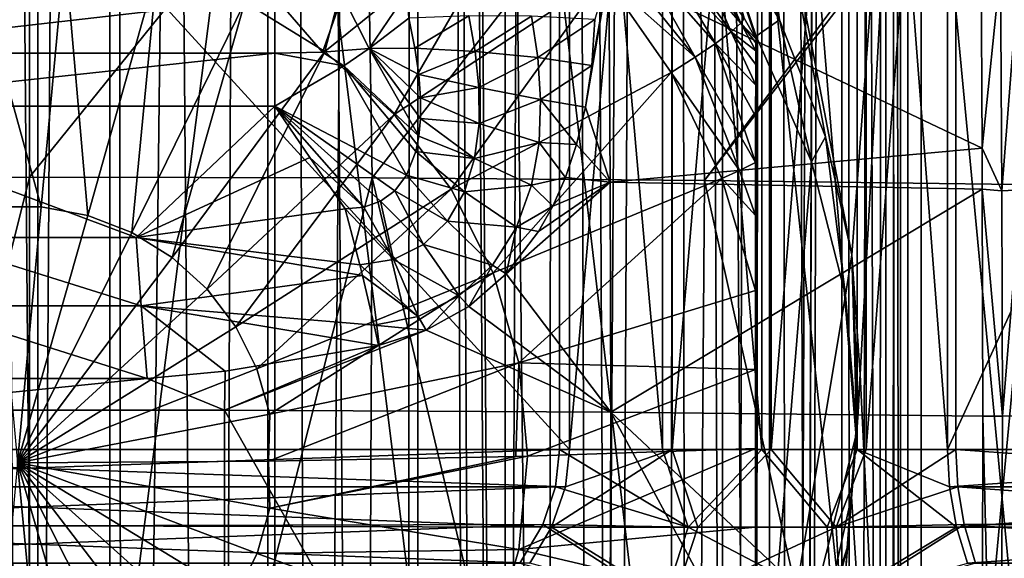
# Model space of a CAD drawing. Header units: metres. Extents: x -109 to 109, y -917 to 389.
# Tile 545 of 656: x 0 to 15, y -246 to -238. Entities that reach past the tile are written whole.
import ezdxf

# ---------------------------------------------------------------- set-up
doc = ezdxf.new("R2010")
doc.units = ezdxf.units.M
doc.layers.add('solid_24503124_XXX_01_SW0001', color=7, linetype='CONTINUOUS')
doc.layers.add('solid_24503124_XXX_01_SW0001_01', color=7, linetype='CONTINUOUS')

msp = doc.modelspace()

# ---------------------------------------------------------------- linework, layer by layer
at = {"layer": 'solid_24503124_XXX_01_SW0001'}
for points in [[(0, -284, -13), (-1.408182, -284.076508, -12.923507), (-1.199514, -103, -12.944537)], [(1.199402, -390, 12.944548), (1.199402, -103, 12.944548), (-1.199402, -103, 12.944548)], [(-1.199402, -390, 12.944548), (1.199402, -390, 12.944548), (-1.199402, -103, 12.944548)], [(7.909236, -226.742645, -47.863358), (-8.059377, -226.742645, -47.921833), (-8.059377, -244.208359, -47.921833)], [(7.909236, -244.208359, -47.863358), (7.909236, -226.742645, -47.863358), (-8.059377, -244.208359, -47.921833)], [(-3.414513, -230.092514, -421.477142), (0.125925, -230.092514, -421.749634), (-3.414141, -257.792542, -421.477203)], [(0.125925, -230.092514, -421.749634), (0.125925, -257.792511, -421.749634), (-3.414141, -257.792542, -421.477203)], [(0, -233.91893, -444.654968), (0.000005, -240.144455, -445.160309), (-5.115974, -240.156967, -444.823639)], [(-5.015355, -233.928253, -444.325897), (0, -233.91893, -444.654968), (-5.115974, -240.156967, -444.823639)], [(0.174987, -240.587997, -369.795471), (0.525264, -236.774246, -370.138947), (-0.877941, -236.774246, -370.147186)], [(0.174987, -240.587997, -369.795471), (-0.877941, -236.774246, -370.147186), (-0.531712, -240.587997, -369.799622)], [(-3.660254, -238.295654, -437.596222), (3.660254, -237.453827, -437.370544), (-3.660254, -237.453827, -437.370544)], [(3.660254, -238.295654, -437.596222), (3.660254, -237.453827, -437.370544), (-3.660254, -238.295654, -437.596222)], [(3.660254, -238.295654, -437.596222), (-3.660254, -238.295654, -437.596222), (-3.660254, -239.08551, -437.964691)], [(0.174987, -240.587997, -369.795471), (-0.531712, -240.587997, -369.799622), (-0.177505, -244.406403, -369.943909)], [(0.86973, -240.717178, -369.804718), (0.174987, -240.587997, -369.795471), (-0.177505, -244.406403, -369.943909)], [(1.528859, -240.97113, -369.826996), (0.86973, -240.717178, -369.804718), (-0.177505, -244.406403, -369.943909)], [(-1.669097, -242.062927, -439.541534), (1.669096, -242.062927, -439.541534), (-1.591317, -241.046707, -439.097351)], [(1.669096, -242.062927, -439.541534), (1.591325, -241.046707, -439.097351), (-1.591317, -241.046707, -439.097351)], [(2.129929, -241.341202, -369.861572), (1.528859, -240.97113, -369.826996), (-0.177505, -244.406403, -369.943909)], [(2.652471, -241.814804, -369.907257), (2.129929, -241.341202, -369.861572), (-0.177505, -244.406403, -369.943909)], [(3.07869, -242.375809, -369.962524), (2.652471, -241.814804, -369.907257), (-0.177505, -244.406403, -369.943909)], [(3.394072, -243.005112, -370.025452), (3.07869, -242.375809, -369.962524), (-0.177505, -244.406403, -369.943909)], [(3.587877, -243.681259, -370.093933), (3.394072, -243.005112, -370.025452), (-0.177505, -244.406403, -369.943909)], [(1.75789, -243.148987, -439.748871), (-1.757904, -243.148987, -439.748871), (-2.892022, -243.617676, -439.732269)], [(-7.998505, -244.763168, -47.921612), (7.909236, -244.208359, -47.863358), (-8.059377, -244.208359, -47.921833)], [(7.998505, -244.763168, -88.863304), (-7.848364, -244.763168, -88.921333), (-7.909236, -244.208359, -88.921555)], [(-0.527137, -248.174515, -370.580627), (0.179561, -248.174515, -370.576477), (-0.177505, -244.406403, -369.943909)], [(3.588721, -245.081253, -370.238068), (3.568242, -244.38237, -370.155334), (-0.177505, -244.406403, -369.943909)], [(3.395731, -245.757416, -370.308807), (3.588721, -245.081253, -370.238068), (-0.177505, -244.406403, -369.943909)], [(3.081108, -246.386703, -370.375427), (3.395731, -245.757416, -370.308807), (-0.177505, -244.406403, -369.943909)], [(2.655566, -246.947708, -370.435669), (3.081108, -246.386703, -370.375427), (-0.177505, -244.406403, -369.943909)], [(2.133595, -247.42131, -370.487488), (2.655566, -246.947708, -370.435669), (-0.177505, -244.406403, -369.943909)], [(1.532972, -247.791397, -370.529114), (2.133595, -247.42131, -370.487488), (-0.177505, -244.406403, -369.943909)], [(0.874148, -248.045349, -370.559113), (1.532972, -247.791397, -370.529114), (-0.177505, -244.406403, -369.943909)], [(0.179561, -248.174515, -370.576477), (0.874148, -248.045349, -370.559113), (-0.177505, -244.406403, -369.943909)], [(7.790917, -245.363647, -88.864067), (-7.658514, -245.325684, -88.920639), (-7.848364, -244.763168, -88.921333)], [(7.998505, -244.763168, -88.863304), (7.790917, -245.363647, -88.864067), (-7.848364, -244.763168, -88.921333)], [(7.467801, -245.901001, -88.86525), (-7.31766, -245.901001, -88.919388), (-7.658514, -245.325684, -88.920639)], [(7.790917, -245.363647, -88.864067), (7.467801, -245.901001, -88.86525), (-7.658514, -245.325684, -88.920639)]]:
    msp.add_3dface(points, dxfattribs=at)
at = {"layer": 'solid_24503124_XXX_01_SW0001_01'}
for points in [[(0, -284, -13), (-1.199514, -103, -12.944537), (1.199602, -103, -12.94453)], [(1.399285, -284.075531, -12.924473), (0, -284, -13), (1.199602, -103, -12.94453)], [(3.557692, -390, 12.503706), (3.557692, -103, 12.503706), (1.199402, -103, 12.944548)], [(1.199402, -390, 12.944548), (3.557692, -390, 12.503706), (1.199402, -103, 12.944548)], [(1.399285, -284.075531, -12.924473), (1.199602, -103, -12.94453), (3.55756, -103, -12.503744)], [(2.808558, -284.307007, -12.69299), (1.399285, -284.075531, -12.924473), (3.55756, -103, -12.503744)], [(4.21655, -284.70282, -12.297183), (2.808558, -284.307007, -12.69299), (3.55756, -103, -12.503744)], [(4.21655, -284.70282, -12.297183), (3.55756, -103, -12.503744), (5.794662, -103, -11.637088)], [(5.794521, -390, 11.637158), (5.794521, -103, 11.637158), (3.557692, -103, 12.503706)], [(3.557692, -390, 12.503706), (5.794521, -390, 11.637158), (3.557692, -103, 12.503706)], [(5.6197, -285.277405, -11.722584), (4.21655, -284.70282, -12.297183), (5.794662, -103, -11.637088)], [(7.048532, -286.332458, -10.923286), (5.6197, -285.277405, -11.722584), (5.794662, -103, -11.637088)], [(7.754774, -280.148346, 10.433766), (7.834294, -103, 10.374181), (5.794521, -103, 11.637158)], [(6.604911, -285.000854, 11.197104), (5.794521, -103, 11.637158), (5.794521, -390, 11.637158)], [(7.085394, -281.918243, 10.899412), (7.754774, -280.148346, 10.433766), (5.794521, -103, 11.637158)], [(6.719048, -283.506927, 11.128989), (7.085394, -281.918243, 10.899412), (5.794521, -103, 11.637158)], [(6.604911, -285.000854, 11.197104), (6.719048, -283.506927, 11.128989), (5.794521, -103, 11.637158)], [(7.048532, -286.332458, -10.923286), (5.794662, -103, -11.637088), (7.834182, -103, -10.374267)], [(8.403661, -287.724091, -9.918592), (7.048532, -286.332458, -10.923286), (7.834182, -103, -10.374267)], [(7.754774, -280.148346, 10.433766), (8.712723, -278.270996, 9.648236), (7.834294, -103, 10.374181)], [(8.403661, -287.724091, -9.918592), (7.834182, -103, -10.374267), (9.607136, -103, -8.758019)], [(8.712723, -278.270996, 9.648236), (9.607066, -103, 8.758096), (7.834294, -103, 10.374181)], [(9.576633, -289.418182, -8.791365), (8.403661, -287.724091, -9.918592), (9.607136, -103, -8.758019)], [(8.712723, -278.270996, 9.648236), (9.803551, -276.489044, 8.537586), (9.607066, -103, 8.758096)], [(10.4726, -291.301453, -7.70225), (9.576633, -289.418182, -8.791365), (9.607136, -103, -8.758019)], [(10.812044, -275.009125, 7.218013), (11.052835, -103, 6.84358), (9.607066, -103, 8.758096)], [(9.803551, -276.489044, 8.537586), (10.812044, -275.009125, 7.218013), (9.607066, -103, 8.758096)], [(10.4726, -291.301453, -7.70225), (9.607136, -103, -8.758019), (11.052775, -103, -6.843679)], [(11.039043, -293.127167, -6.865822), (10.4726, -291.301453, -7.70225), (11.052775, -103, -6.843679)], [(10.812044, -275.009125, 7.218013), (11.634715, -273.874786, 5.799431), (11.052835, -103, 6.84358)], [(11.342853, -294.765869, -6.351353), (11.039043, -293.127167, -6.865822), (11.052775, -103, -6.843679)], [(11.342853, -294.765869, -6.351353), (11.052775, -103, -6.843679), (12.12214, -103, -4.696138)], [(11.634715, -273.874786, 5.799431), (12.122123, -103, 4.696183), (11.052835, -103, 6.84358)], [(11.473627, -296.27301, -6.111946), (11.342853, -294.765869, -6.351353), (12.12214, -103, -4.696138)], [(11.473678, -297.725769, -6.11185), (11.473627, -296.27301, -6.111946), (12.12214, -103, -4.696138)], [(11.473678, -297.725769, -6.11185), (12.12214, -103, -4.696138), (12.122142, -390, -4.696133)], [(11.634715, -273.874786, 5.799431), (12.252471, -273.054596, 4.344761), (12.122123, -103, 4.696183)], [(12.677504, -272.502533, 2.877654), (12.778644, -103, 2.388729), (12.122123, -103, 4.696183)], [(12.252471, -273.054596, 4.344761), (12.677504, -272.502533, 2.877654), (12.122123, -103, 4.696183)], [(12.122142, -390, -4.696133), (12.12214, -103, -4.696138), (12.778635, -103, -2.388779)], [(12.778636, -390, -2.388776), (12.122142, -390, -4.696133), (12.778635, -103, -2.388779)], [(12.677504, -272.502533, 2.877654), (12.921636, -272.187195, 1.425249), (12.778644, -103, 2.388729)], [(12.778636, -390, -2.388776), (12.778635, -103, -2.388779), (13, -103)], [(12.778636, -390, -2.388776), (13, -103), (13, -272.08847)], [(13, -272.08847), (13, -103), (12.778644, -103, 2.388729)], [(12.921636, -272.187195, 1.425249), (13, -272.08847), (12.778644, -103, 2.388729)], [(-7.909236, -226.742645, -88.921555), (8.059377, -226.742645, -88.863083), (8.059377, -244.208359, -88.863083)], [(-7.909236, -244.208359, -88.921555), (-7.909236, -226.742645, -88.921555), (8.059377, -244.208359, -88.863083)], [(9.447036, -244.208359, -48.524052), (7.909236, -226.742645, -47.863358), (7.909236, -244.208359, -47.863358)], [(9.447036, -244.208359, -48.524052), (9.447036, -226.742645, -48.524052), (7.909236, -226.742645, -47.863358)], [(9.592296, -226.742645, -88.191139), (8.059377, -244.208359, -88.863083), (8.059377, -226.742645, -88.863083)], [(9.592296, -244.208359, -88.191139), (8.059377, -244.208359, -88.863083), (9.592296, -226.742645, -88.191139)], [(9.447036, -244.208359, -48.524052), (10.930157, -244.208359, -49.299744), (9.447036, -226.742645, -48.524052)], [(10.930157, -244.208359, -49.299744), (10.930157, -226.742645, -49.299744), (9.447036, -226.742645, -48.524052)], [(11.069696, -244.208359, -87.40461), (9.592296, -244.208359, -88.191139), (11.069696, -226.742645, -87.40461)], [(9.592296, -244.208359, -88.191139), (9.592296, -226.742645, -88.191139), (11.069696, -226.742645, -87.40461)], [(10.930157, -244.208359, -49.299744), (12.350015, -244.208359, -50.185944), (10.930157, -226.742645, -49.299744)], [(12.350015, -244.208359, -50.185944), (12.350015, -226.742645, -50.185944), (10.930157, -226.742645, -49.299744)], [(12.483026, -244.208359, -86.508034), (11.069696, -244.208359, -87.40461), (12.483026, -226.742645, -86.508034)], [(11.069696, -244.208359, -87.40461), (11.069696, -226.742645, -87.40461), (12.483026, -226.742645, -86.508034)], [(12.350015, -226.742645, -50.185944), (13.698392, -244.208359, -51.177521), (13.698392, -226.742645, -51.177521)], [(12.350015, -244.208359, -50.185944), (13.698392, -244.208359, -51.177521), (12.350015, -226.742645, -50.185944)], [(12.483026, -244.208359, -86.508034), (13.824105, -226.742645, -85.506607), (13.824105, -244.208359, -85.506607)], [(12.483026, -244.208359, -86.508034), (12.483026, -226.742645, -86.508034), (13.824105, -226.742645, -85.506607)], [(13.698392, -244.208359, -51.177521), (21.733341, -244.208359, -64.977509), (21.733341, -226.742645, -64.977509)], [(13.698392, -226.742645, -51.177521), (13.698392, -244.208359, -51.177521), (21.733341, -226.742645, -64.977509)], [(13.824105, -226.742645, -85.506607), (21.757769, -226.742645, -71.648148), (21.757769, -244.208359, -71.648148)], [(13.824105, -244.208359, -85.506607), (13.824105, -226.742645, -85.506607), (21.757769, -244.208359, -71.648148)], [(3.662928, -230.092514, -421.435669), (0.125925, -257.792511, -421.749634), (0.125925, -230.092514, -421.749634)], [(3.662557, -257.792542, -421.43573), (0.125925, -257.792511, -421.749634), (3.662928, -230.092514, -421.435669)], [(7.099666, -257.792542, -420.543945), (3.662557, -257.792542, -421.43573), (3.662928, -230.092514, -421.435669)], [(7.099666, -257.792542, -420.543945), (3.662928, -230.092514, -421.435669), (7.100017, -230.092514, -420.543823)], [(10.343186, -257.792542, -419.098572), (7.099666, -257.792542, -420.543945), (7.100017, -230.092514, -420.543823)], [(10.343186, -257.792542, -419.098572), (7.100017, -230.092514, -420.543823), (10.343436, -230.092514, -419.098419)], [(10.121941, -230.092514, -381.281708), (11.876907, -239.543228, -382.328247), (12.269171, -241.305359, -382.594482)], [(13.10597, -230.092514, -383.206421), (10.121941, -230.092514, -381.281708), (12.269171, -241.305359, -382.594482)], [(10.121941, -230.092514, -381.281708), (11.193312, -237.798279, -381.893524), (11.876907, -239.543228, -382.328247)], [(10.121941, -230.092514, -381.281708), (10.189143, -236.109314, -381.317719), (11.193312, -237.798279, -381.893524)], [(13.304582, -257.792542, -417.139008), (10.343186, -257.792542, -419.098572), (10.343436, -230.092514, -419.098419)], [(13.304582, -257.792542, -417.139008), (10.343436, -230.092514, -419.098419), (13.304716, -230.092514, -417.138885)], [(13.10597, -230.092514, -383.206421), (12.269171, -241.305359, -382.594482), (12.39733, -243.087265, -382.684235)], [(13.105835, -257.792542, -383.206329), (13.10597, -230.092514, -383.206421), (12.39733, -243.087265, -382.684235)], [(13.105835, -257.792542, -383.206329), (15.732468, -257.792542, -385.596008), (13.10597, -230.092514, -383.206421)], [(15.732468, -257.792542, -385.596008), (15.732503, -230.092514, -385.596039), (13.10597, -230.092514, -383.206421)], [(13.304582, -257.792542, -417.139008), (13.304716, -230.092514, -417.138885), (15.903077, -230.092514, -414.718658)], [(15.903042, -257.792542, -414.718689), (13.304582, -257.792542, -417.139008), (15.903077, -230.092514, -414.718658)], [(0, -233.91893, -444.654968), (5.015355, -233.928253, -444.325897), (0.000005, -240.144455, -445.160309)], [(5.015355, -233.928253, -444.325897), (5.115981, -240.156967, -444.823639), (0.000005, -240.144455, -445.160309)], [(5.015355, -233.928253, -444.325897), (9.939541, -233.956207, -443.338623), (5.115981, -240.156967, -444.823639)], [(9.939541, -233.956207, -443.338623), (10.075266, -240.193848, -443.831268), (5.115981, -240.156967, -444.823639)], [(9.939541, -233.956207, -443.338623), (14.681429, -234.001663, -441.692993), (10.075266, -240.193848, -443.831268)], [(14.681429, -234.001663, -441.692993), (14.684683, -234.236893, -441.725037), (10.075266, -240.193848, -443.831268)], [(14.684683, -234.236893, -441.725037), (14.742034, -240.253311, -442.231293), (10.075266, -240.193848, -443.831268)], [(3.213485, -237.534973, -370.201538), (4.406957, -238.269791, -370.270172), (5.32886, -234.716232, -371.014587)], [(4.406957, -238.269791, -370.270172), (7.372631, -235.879059, -371.222656), (5.32886, -234.716232, -371.014587)], [(4.406957, -238.269791, -370.270172), (5.444506, -239.210175, -370.360931), (7.372631, -235.879059, -371.222656)], [(5.444506, -239.210175, -370.360931), (8.577806, -237.144562, -371.345886), (7.372631, -235.879059, -371.222656)], [(10.844963, -238.039612, -373.747742), (11.193312, -237.798279, -381.893524), (10.189143, -236.109314, -381.317719)], [(10.842302, -238.08638, -373.293457), (10.844963, -238.039612, -373.747742), (10.189143, -236.109314, -381.317719)], [(10.666458, -237.773514, -373.262299), (10.842302, -238.08638, -373.293457), (10.189143, -236.109314, -381.317719)], [(0.86973, -240.717178, -369.804718), (0.525264, -236.774246, -370.138947), (0.174987, -240.587997, -369.795471)], [(0.86973, -240.717178, -369.804718), (1.904731, -237.030731, -370.157288), (0.525264, -236.774246, -370.138947)], [(8.798447, -236.953125, -371.467041), (9.934008, -238.35553, -371.692078), (9.070022, -236.816742, -371.659332)], [(10.238428, -238.148926, -371.990051), (9.604446, -237.097397, -371.933899), (9.070022, -236.816742, -371.659332)], [(9.934008, -238.35553, -371.692078), (10.238428, -238.148926, -371.990051), (9.070022, -236.816742, -371.659332)], [(8.798447, -236.953125, -371.467041), (8.577806, -237.144562, -371.345886), (9.934008, -238.35553, -371.692078)], [(1.528859, -240.97113, -369.826996), (1.904731, -237.030731, -370.157288), (0.86973, -240.717178, -369.804718)], [(1.528859, -240.97113, -369.826996), (3.213485, -237.534973, -370.201538), (1.904731, -237.030731, -370.157288)], [(8.29777, -239.103104, -438.553772), (8.663775, -240.217896, -438.695526), (8.646854, -237.065735, -438.0224)], [(8.389855, -238.481522, -438.409088), (8.29777, -239.103104, -438.553772), (8.646854, -237.065735, -438.0224)], [(8.43403, -237.794342, -438.243256), (8.389855, -238.481522, -438.409088), (8.646854, -237.065735, -438.0224)], [(14.214342, -239.713135, -437.359772), (14.199157, -237.000381, -436.782959), (8.646854, -237.065735, -438.0224)], [(14.214342, -239.713135, -437.359772), (8.646854, -237.065735, -438.0224), (8.663775, -240.217896, -438.695526)], [(10.469818, -237.977051, -372.365662), (9.978045, -237.283752, -372.218353), (9.604446, -237.097397, -371.933899)], [(10.238428, -238.148926, -371.990051), (10.469818, -237.977051, -372.365662), (9.604446, -237.097397, -371.933899)], [(14.490597, -237.033936, -436.767517), (14.199157, -237.000381, -436.782959), (14.214342, -239.713135, -437.359772)], [(14.490597, -237.033936, -436.767517), (14.214342, -239.713135, -437.359772), (14.509879, -240.346817, -437.435486)], [(14.770761, -237.010773, -436.84729), (14.490597, -237.033936, -436.767517), (14.509879, -240.346817, -437.435486)], [(14.770761, -237.010773, -436.84729), (14.509879, -240.346817, -437.435486), (14.79236, -240.333054, -437.515289)], [(5.444506, -239.210175, -370.360931), (6.290797, -240.324097, -370.470642), (8.577806, -237.144562, -371.345886)], [(6.290797, -240.324097, -370.470642), (9.573615, -238.585266, -371.488373), (8.577806, -237.144562, -371.345886)], [(9.934008, -238.35553, -371.692078), (8.577806, -237.144562, -371.345886), (9.573615, -238.585266, -371.488373)], [(10.469818, -237.977051, -372.365662), (10.223419, -237.396805, -372.493134), (9.978045, -237.283752, -372.218353)], [(5.067118, -238.226303, -437.78595), (5.636524, -237.383347, -437.771515), (4.669142, -237.435959, -437.471802)], [(5.067118, -238.226303, -437.78595), (5.660751, -237.77243, -437.868652), (5.636524, -237.383347, -437.771515)], [(10.615211, -237.849533, -372.797791), (10.374628, -237.456985, -372.751556), (10.223419, -237.396805, -372.493134)], [(10.469818, -237.977051, -372.365662), (10.615211, -237.849533, -372.797791), (10.223419, -237.396805, -372.493134)], [(2.129929, -241.341202, -369.861572), (3.213485, -237.534973, -370.201538), (1.528859, -240.97113, -369.826996)], [(2.129929, -241.341202, -369.861572), (4.406957, -238.269791, -370.270172), (3.213485, -237.534973, -370.201538)], [(4.37106, -238.27829, -437.643951), (4.669142, -237.435959, -437.471802), (3.660254, -237.453827, -437.370544)], [(4.37106, -238.27829, -437.643951), (3.660254, -237.453827, -437.370544), (3.660254, -238.295654, -437.596222)], [(4.37106, -238.27829, -437.643951), (5.067118, -238.226303, -437.78595), (4.669142, -237.435959, -437.471802)], [(10.615211, -237.849533, -372.797791), (10.45682, -237.478638, -372.996155), (10.374628, -237.456985, -372.751556)], [(10.615211, -237.849533, -372.797791), (10.666458, -237.773514, -373.262299), (10.45682, -237.478638, -372.996155)], [(5.752913, -238.218781, -438.033691), (5.660751, -237.77243, -437.868652), (5.067118, -238.226303, -437.78595)], [(6.556866, -237.736191, -438.1633), (5.660751, -237.77243, -437.868652), (5.752913, -238.218781, -438.033691)], [(6.652494, -238.270752, -438.324432), (6.556866, -237.736191, -438.1633), (5.752913, -238.218781, -438.033691)], [(7.493386, -237.743607, -438.289734), (6.556866, -237.736191, -438.1633), (6.652494, -238.270752, -438.324432)], [(7.585904, -238.358841, -438.442963), (7.493386, -237.743607, -438.289734), (6.652494, -238.270752, -438.324432)], [(7.585904, -238.358841, -438.442963), (8.43403, -237.794342, -438.243256), (7.493386, -237.743607, -438.289734)], [(7.585904, -238.358841, -438.442963), (8.389855, -238.481522, -438.409088), (8.43403, -237.794342, -438.243256)], [(10.469818, -237.977051, -372.365662), (10.839561, -238.261078, -372.825531), (10.615211, -237.849533, -372.797791)], [(10.615211, -237.849533, -372.797791), (10.842302, -238.08638, -373.293457), (10.666458, -237.773514, -373.262299)], [(10.615211, -237.849533, -372.797791), (10.840927, -238.140945, -373.058777), (10.842302, -238.08638, -373.293457)], [(10.615211, -237.849533, -372.797791), (10.839561, -238.261078, -372.825531), (10.840927, -238.140945, -373.058777)], [(10.844963, -238.039612, -373.747742), (11.671785, -239.91684, -373.936157), (11.193312, -237.798279, -381.893524)], [(11.671785, -239.91684, -373.936157), (11.876907, -239.543228, -382.328247), (11.193312, -237.798279, -381.893524)], [(10.238428, -238.148926, -371.990051), (10.836821, -238.774887, -372.357605), (10.469818, -237.977051, -372.365662)], [(10.469818, -237.977051, -372.365662), (10.836821, -238.774887, -372.357605), (10.838188, -238.462814, -372.591125)], [(10.469818, -237.977051, -372.365662), (10.838188, -238.462814, -372.591125), (10.839561, -238.261078, -372.825531)], [(9.934008, -238.35553, -371.692078), (10.834414, -239.927399, -371.946838), (10.238428, -238.148926, -371.990051)], [(10.238428, -238.148926, -371.990051), (10.834414, -239.927399, -371.946838), (10.835538, -239.232803, -372.138611)], [(10.238428, -238.148926, -371.990051), (10.835538, -239.232803, -372.138611), (10.836821, -238.774887, -372.357605)], [(10.844963, -238.039612, -373.747742), (10.833647, -241.836105, -371.815674), (10.833916, -243.013077, -371.861694)], [(10.833808, -240.717941, -371.843201), (10.833647, -241.836105, -371.815674), (10.844963, -238.039612, -373.747742)], [(10.834414, -239.927399, -371.946838), (10.833808, -240.717941, -371.843201), (10.844963, -238.039612, -373.747742)], [(10.844963, -238.039612, -373.747742), (10.833916, -243.013077, -371.861694), (10.834479, -244.192429, -371.957886)], [(10.835538, -239.232803, -372.138611), (10.834414, -239.927399, -371.946838), (10.844963, -238.039612, -373.747742)], [(10.844963, -238.039612, -373.747742), (10.834479, -244.192429, -371.957886), (10.835335, -245.366486, -372.103943)], [(10.844963, -238.039612, -373.747742), (10.835335, -245.366486, -372.103943), (10.836475, -246.528305, -372.298706)], [(10.836821, -238.774887, -372.357605), (10.835538, -239.232803, -372.138611), (10.844963, -238.039612, -373.747742)], [(10.837968, -247.617325, -372.553467), (10.844963, -238.039612, -373.747742), (10.836475, -246.528305, -372.298706)], [(10.838188, -238.462814, -372.591125), (10.836821, -238.774887, -372.357605), (10.844963, -238.039612, -373.747742)], [(10.837968, -247.617325, -372.553467), (10.839643, -248.42543, -372.839447), (10.844963, -238.039612, -373.747742)], [(10.839561, -238.261078, -372.825531), (10.838188, -238.462814, -372.591125), (10.844963, -238.039612, -373.747742)], [(10.840927, -238.140945, -373.058777), (10.839561, -238.261078, -372.825531), (10.844963, -238.039612, -373.747742)], [(10.839643, -248.42543, -372.839447), (10.841433, -249.010727, -373.144958), (10.844963, -238.039612, -373.747742)], [(10.840927, -238.140945, -373.058777), (10.844963, -238.039612, -373.747742), (10.842302, -238.08638, -373.293457)], [(10.841433, -249.010727, -373.144958), (10.843234, -249.414444, -373.452515), (10.844963, -238.039612, -373.747742)], [(10.843234, -249.414444, -373.452515), (10.844945, -249.672562, -373.74472), (10.844963, -238.039612, -373.747742)], [(10.844945, -249.672562, -373.74472), (10.846531, -249.822479, -374.015442), (10.844963, -238.039612, -373.747742)], [(10.844963, -238.039612, -373.747742), (10.849424, -249.8983, -374.50943), (10.852085, -249.851532, -374.963715)], [(10.848012, -249.89267, -374.268402), (10.849424, -249.8983, -374.50943), (10.844963, -238.039612, -373.747742)], [(10.844963, -238.039612, -373.747742), (10.852085, -249.851532, -374.963715), (11.671785, -239.91684, -373.936157)], [(10.846531, -249.822479, -374.015442), (10.848012, -249.89267, -374.268402), (10.844963, -238.039612, -373.747742)], [(3.660254, -238.295654, -437.596222), (-3.660254, -239.08551, -437.964691), (3.660254, -239.08551, -437.964691)], [(2.652471, -241.814804, -369.907257), (4.406957, -238.269791, -370.270172), (2.129929, -241.341202, -369.861572)], [(2.652471, -241.814804, -369.907257), (5.444506, -239.210175, -370.360931), (4.406957, -238.269791, -370.270172)], [(4.690467, -238.484253, -437.785461), (4.37106, -238.27829, -437.643951), (3.660254, -238.295654, -437.596222)], [(4.690467, -238.484253, -437.785461), (3.660254, -238.295654, -437.596222), (3.660254, -239.08551, -437.964691)], [(4.690467, -238.484253, -437.785461), (5.067118, -238.226303, -437.78595), (4.37106, -238.27829, -437.643951)], [(5.808163, -239.534286, -438.495178), (5.067118, -238.226303, -437.78595), (4.690467, -238.484253, -437.785461)], [(5.80949, -238.614395, -438.176208), (5.752913, -238.218781, -438.033691), (5.067118, -238.226303, -437.78595)], [(5.834912, -238.96312, -438.299072), (5.80949, -238.614395, -438.176208), (5.067118, -238.226303, -437.78595)], [(5.833344, -239.268738, -438.404785), (5.834912, -238.96312, -438.299072), (5.067118, -238.226303, -437.78595)], [(5.808163, -239.534286, -438.495178), (5.833344, -239.268738, -438.404785), (5.067118, -238.226303, -437.78595)], [(6.652494, -238.270752, -438.324432), (5.752913, -238.218781, -438.033691), (5.80949, -238.614395, -438.176208)], [(6.706893, -238.807816, -438.478729), (6.652494, -238.270752, -438.324432), (5.80949, -238.614395, -438.176208)], [(7.585904, -238.358841, -438.442963), (6.652494, -238.270752, -438.324432), (6.706893, -238.807816, -438.478729)], [(7.628022, -238.987335, -438.590179), (7.585904, -238.358841, -438.442963), (6.706893, -238.807816, -438.478729)], [(7.628022, -238.987335, -438.590179), (8.389855, -238.481522, -438.409088), (7.585904, -238.358841, -438.442963)], [(10.59684, -240.046844, -371.775146), (9.934008, -238.35553, -371.692078), (9.573615, -238.585266, -371.488373)], [(10.59684, -240.046844, -371.775146), (10.834414, -239.927399, -371.946838), (9.934008, -238.35553, -371.692078)], [(5.626074, -240.114487, -438.688385), (4.690467, -238.484253, -437.785461), (3.660254, -239.08551, -437.964691)], [(5.762999, -239.762405, -438.571869), (5.808163, -239.534286, -438.495178), (4.690467, -238.484253, -437.785461)], [(5.626074, -240.114487, -438.688385), (5.762999, -239.762405, -438.571869), (4.690467, -238.484253, -437.785461)], [(6.290797, -240.324097, -370.470642), (6.917013, -241.573608, -370.595612), (9.573615, -238.585266, -371.488373)], [(6.917013, -241.573608, -370.595612), (10.331851, -240.162506, -371.646301), (9.573615, -238.585266, -371.488373)], [(7.628022, -238.987335, -438.590179), (8.29777, -239.103104, -438.553772), (8.389855, -238.481522, -438.409088)], [(10.59684, -240.046844, -371.775146), (9.573615, -238.585266, -371.488373), (10.331851, -240.162506, -371.646301)], [(6.706893, -238.807816, -438.478729), (5.80949, -238.614395, -438.176208), (5.834912, -238.96312, -438.299072)], [(6.708539, -239.342606, -438.625793), (6.706893, -238.807816, -438.478729), (5.834912, -238.96312, -438.299072)], [(7.628022, -238.987335, -438.590179), (6.706893, -238.807816, -438.478729), (6.708539, -239.342606, -438.625793)], [(6.708539, -239.342606, -438.625793), (5.834912, -238.96312, -438.299072), (5.833344, -239.268738, -438.404785)], [(7.603843, -239.625809, -438.732269), (7.628022, -238.987335, -438.590179), (6.708539, -239.342606, -438.625793)], [(7.603843, -239.625809, -438.732269), (8.165286, -239.658066, -438.680267), (7.628022, -238.987335, -438.590179)], [(7.628022, -238.987335, -438.590179), (8.165286, -239.658066, -438.680267), (8.29777, -239.103104, -438.553772)], [(-3.660254, -239.08551, -437.964691), (-1.591317, -241.046707, -439.097351), (1.591325, -241.046707, -439.097351)], [(3.660254, -239.08551, -437.964691), (-3.660254, -239.08551, -437.964691), (1.591325, -241.046707, -439.097351)], [(4.184627, -239.85202, -438.407379), (3.660254, -239.08551, -437.964691), (1.591325, -241.046707, -439.097351)], [(4.98883, -240.592911, -438.842712), (3.660254, -239.08551, -437.964691), (4.184627, -239.85202, -438.407379)], [(5.450394, -240.348831, -438.76474), (5.626074, -240.114487, -438.688385), (3.660254, -239.08551, -437.964691)], [(5.238913, -240.503693, -438.814514), (5.450394, -240.348831, -438.76474), (3.660254, -239.08551, -437.964691)], [(4.98883, -240.592911, -438.842712), (5.238913, -240.503693, -438.814514), (3.660254, -239.08551, -437.964691)], [(8.29777, -239.103104, -438.553772), (8.165286, -239.658066, -438.680267), (8.663775, -240.217896, -438.695526)], [(3.07869, -242.375809, -369.962524), (5.444506, -239.210175, -370.360931), (2.652471, -241.814804, -369.907257)], [(3.07869, -242.375809, -369.962524), (6.290797, -240.324097, -370.470642), (5.444506, -239.210175, -370.360931)], [(6.642715, -239.866272, -438.764984), (5.833344, -239.268738, -438.404785), (5.808163, -239.534286, -438.495178)], [(6.642715, -239.866272, -438.764984), (6.708539, -239.342606, -438.625793), (5.833344, -239.268738, -438.404785)], [(7.603843, -239.625809, -438.732269), (6.708539, -239.342606, -438.625793), (6.642715, -239.866272, -438.764984)], [(6.642715, -239.866272, -438.764984), (5.808163, -239.534286, -438.495178), (5.762999, -239.762405, -438.571869)], [(7.492673, -240.265701, -438.870453), (7.603843, -239.625809, -438.732269), (6.642715, -239.866272, -438.764984)], [(7.492673, -240.265701, -438.870453), (8.001019, -240.147827, -438.791046), (7.603843, -239.625809, -438.732269)], [(7.603843, -239.625809, -438.732269), (8.001019, -240.147827, -438.791046), (8.165286, -239.658066, -438.680267)], [(11.671785, -239.91684, -373.936157), (12.177526, -241.903366, -374.137726), (11.876907, -239.543228, -382.328247)], [(12.177526, -241.903366, -374.137726), (12.269171, -241.305359, -382.594482), (11.876907, -239.543228, -382.328247)], [(6.491223, -240.362366, -438.894745), (5.762999, -239.762405, -438.571869), (5.626074, -240.114487, -438.688385)], [(6.491223, -240.362366, -438.894745), (6.642715, -239.866272, -438.764984), (5.762999, -239.762405, -438.571869)], [(8.165286, -239.658066, -438.680267), (8.001019, -240.147827, -438.791046), (8.663775, -240.217896, -438.695526)], [(14.217003, -240.324966, -437.458435), (14.214342, -239.713135, -437.359772), (8.663775, -240.217896, -438.695526)], [(14.509879, -240.346817, -437.435486), (14.214342, -239.713135, -437.359772), (14.217003, -240.324966, -437.458435)], [(1.591325, -241.046707, -439.097351), (4.708911, -240.618576, -438.850067), (4.184627, -239.85202, -438.407379)], [(4.98883, -240.592911, -438.842712), (4.184627, -239.85202, -438.407379), (4.708911, -240.618576, -438.850067)], [(7.492673, -240.265701, -438.870453), (6.642715, -239.866272, -438.764984), (6.491223, -240.362366, -438.894745)], [(10.59684, -240.046844, -371.775146), (10.833808, -240.717941, -371.843201), (10.834414, -239.927399, -371.946838)], [(11.671785, -239.91684, -373.936157), (10.852085, -249.851532, -374.963715), (12.177526, -241.903366, -374.137726)], [(10.59684, -240.046844, -371.775146), (10.331851, -240.162506, -371.646301), (10.833808, -240.717941, -371.843201)], [(-5.022748, -260.270142, -445.568604), (-5.115974, -240.156967, -444.823639), (0.000005, -240.144455, -445.160309)], [(0.000004, -260.250031, -445.862976), (-5.022748, -260.270142, -445.568604), (0.000005, -240.144455, -445.160309)], [(0.000004, -260.250031, -445.862976), (0.000005, -240.144455, -445.160309), (5.115981, -240.156967, -444.823639)], [(5.022755, -260.270142, -445.568604), (0.000004, -260.250031, -445.862976), (5.115981, -240.156967, -444.823639)], [(9.925364, -260.329712, -444.697144), (5.022755, -260.270142, -445.568604), (5.115981, -240.156967, -444.823639)], [(9.925364, -260.329712, -444.697144), (5.115981, -240.156967, -444.823639), (10.075266, -240.193848, -443.831268)], [(6.237669, -240.802521, -439.011627), (5.626074, -240.114487, -438.688385), (5.450394, -240.348831, -438.76474)], [(6.237669, -240.802521, -439.011627), (6.491223, -240.362366, -438.894745), (5.626074, -240.114487, -438.688385)], [(6.917013, -241.573608, -370.595612), (7.301828, -242.916168, -370.731567), (10.331851, -240.162506, -371.646301)], [(7.113565, -241.587524, -439.129822), (8.673957, -243.648132, -439.082001), (8.663775, -240.217896, -438.695526)], [(7.598137, -240.957092, -438.976746), (7.113565, -241.587524, -439.129822), (8.663775, -240.217896, -438.695526)], [(7.301828, -242.916168, -370.731567), (10.833647, -241.836105, -371.815674), (10.331851, -240.162506, -371.646301)], [(7.492673, -240.265701, -438.870453), (7.81065, -240.577698, -438.888916), (8.001019, -240.147827, -438.791046)], [(7.81065, -240.577698, -438.888916), (7.598137, -240.957092, -438.976746), (8.663775, -240.217896, -438.695526)], [(8.001019, -240.147827, -438.791046), (7.81065, -240.577698, -438.888916), (8.663775, -240.217896, -438.695526)], [(14.217003, -240.324966, -437.458435), (8.663775, -240.217896, -438.695526), (8.673957, -243.648132, -439.082001)], [(14.594607, -260.426331, -443.283417), (9.925364, -260.329712, -444.697144), (10.075266, -240.193848, -443.831268)], [(14.594607, -260.426331, -443.283417), (10.075266, -240.193848, -443.831268), (14.742034, -240.253311, -442.231293)], [(10.833808, -240.717941, -371.843201), (10.331851, -240.162506, -371.646301), (10.833647, -241.836105, -371.815674)], [(3.394072, -243.005112, -370.025452), (6.290797, -240.324097, -370.470642), (3.07869, -242.375809, -369.962524)], [(3.394072, -243.005112, -370.025452), (6.917013, -241.573608, -370.595612), (6.290797, -240.324097, -370.470642)], [(5.877921, -241.149567, -439.11026), (5.450394, -240.348831, -438.76474), (5.238913, -240.503693, -438.814514)], [(5.877921, -241.149567, -439.11026), (6.237669, -240.802521, -439.011627), (5.450394, -240.348831, -438.76474)], [(7.268595, -240.888229, -439.005493), (6.491223, -240.362366, -438.894745), (6.237669, -240.802521, -439.011627)], [(7.268595, -240.888229, -439.005493), (7.492673, -240.265701, -438.870453), (6.491223, -240.362366, -438.894745)], [(7.268595, -240.888229, -439.005493), (7.81065, -240.577698, -438.888916), (7.492673, -240.265701, -438.870453)], [(14.217003, -240.324966, -437.458435), (8.673957, -243.648132, -439.082001), (14.226274, -243.70752, -437.813843)], [(14.519614, -243.708588, -437.785583), (14.217003, -240.324966, -437.458435), (14.226274, -243.70752, -437.813843)], [(14.519614, -243.708588, -437.785583), (14.509879, -240.346817, -437.435486), (14.217003, -240.324966, -437.458435)], [(14.519614, -243.708588, -437.785583), (14.79236, -240.333054, -437.515289), (14.509879, -240.346817, -437.435486)], [(14.519614, -243.708588, -437.785583), (14.803288, -243.703354, -437.865265), (14.79236, -240.333054, -437.515289)], [(5.429913, -241.370361, -439.184387), (5.238913, -240.503693, -438.814514), (4.98883, -240.592911, -438.842712)], [(5.429913, -241.370361, -439.184387), (5.877921, -241.149567, -439.11026), (5.238913, -240.503693, -438.814514)], [(4.929095, -241.454285, -439.229828), (4.708911, -240.618576, -438.850067), (1.591325, -241.046707, -439.097351)], [(5.429913, -241.370361, -439.184387), (4.98883, -240.592911, -438.842712), (4.708911, -240.618576, -438.850067)], [(4.929095, -241.454285, -439.229828), (5.429913, -241.370361, -439.184387), (4.708911, -240.618576, -438.850067)], [(7.268595, -240.888229, -439.005493), (7.598137, -240.957092, -438.976746), (7.81065, -240.577698, -438.888916)], [(6.90879, -241.456039, -439.135986), (6.237669, -240.802521, -439.011627), (5.877921, -241.149567, -439.11026)], [(6.90879, -241.456039, -439.135986), (7.268595, -240.888229, -439.005493), (6.237669, -240.802521, -439.011627)], [(6.90879, -241.456039, -439.135986), (7.113565, -241.587524, -439.129822), (7.268595, -240.888229, -439.005493)], [(7.268595, -240.888229, -439.005493), (7.113565, -241.587524, -439.129822), (7.598137, -240.957092, -438.976746)], [(4.96775, -241.610489, -439.280212), (4.929095, -241.454285, -439.229828), (1.591325, -241.046707, -439.097351)], [(1.669096, -242.062927, -439.541534), (4.96775, -241.610489, -439.280212), (1.591325, -241.046707, -439.097351)], [(6.409876, -241.91658, -439.257416), (5.877921, -241.149567, -439.11026), (5.429913, -241.370361, -439.184387)], [(6.409876, -241.91658, -439.257416), (6.90879, -241.456039, -439.135986), (5.877921, -241.149567, -439.11026)], [(5.802359, -242.220535, -439.361908), (5.429913, -241.370361, -439.184387), (4.929095, -241.454285, -439.229828)], [(5.802359, -242.220535, -439.361908), (6.409876, -241.91658, -439.257416), (5.429913, -241.370361, -439.184387)], [(12.177526, -241.903366, -374.137726), (12.348486, -243.945572, -374.346954), (12.269171, -241.305359, -382.594482)], [(12.365196, -243.652069, -377.197876), (12.39733, -243.087265, -382.684235), (12.269171, -241.305359, -382.594482)], [(12.348486, -243.945572, -374.346954), (12.365196, -243.652069, -377.197876), (12.269171, -241.305359, -382.594482)], [(4.96775, -241.610489, -439.280212), (5.802359, -242.220535, -439.361908), (4.929095, -241.454285, -439.229828)], [(6.409876, -241.91658, -439.257416), (6.555149, -242.072479, -439.26062), (6.90879, -241.456039, -439.135986)], [(6.90879, -241.456039, -439.135986), (6.555149, -242.072479, -439.26062), (7.113565, -241.587524, -439.129822)], [(1.669096, -242.062927, -439.541534), (5.141567, -242.350372, -439.441833), (4.96775, -241.610489, -439.280212)], [(3.587877, -243.681259, -370.093933), (6.917013, -241.573608, -370.595612), (3.394072, -243.005112, -370.025452)], [(3.587877, -243.681259, -370.093933), (7.301828, -242.916168, -370.731567), (6.917013, -241.573608, -370.595612)], [(4.96775, -241.610489, -439.280212), (5.141567, -242.350372, -439.441833), (5.802359, -242.220535, -439.361908)], [(7.113565, -241.587524, -439.129822), (6.555149, -242.072479, -439.26062), (8.673957, -243.648132, -439.082001)], [(7.301828, -242.916168, -370.731567), (10.833916, -243.013077, -371.861694), (10.833647, -241.836105, -371.815674)], [(5.802359, -242.220535, -439.361908), (5.918303, -242.429077, -439.375153), (6.409876, -241.91658, -439.257416)], [(6.409876, -241.91658, -439.257416), (5.918303, -242.429077, -439.375153), (6.555149, -242.072479, -439.26062)], [(12.177526, -241.903366, -374.137726), (10.852085, -249.851532, -374.963715), (12.348486, -243.945572, -374.346954)], [(-1.669097, -242.062927, -439.541534), (-1.757904, -243.148987, -439.748871), (1.75789, -243.148987, -439.748871)], [(-1.669097, -242.062927, -439.541534), (1.75789, -243.148987, -439.748871), (1.669096, -242.062927, -439.541534)], [(1.669096, -242.062927, -439.541534), (2.920683, -243.038742, -439.687378), (5.209138, -242.655945, -439.473602)], [(1.669096, -242.062927, -439.541534), (1.75789, -243.148987, -439.748871), (2.920683, -243.038742, -439.687378)], [(1.669096, -242.062927, -439.541534), (5.209138, -242.655945, -439.473602), (5.141567, -242.350372, -439.441833)], [(6.555149, -242.072479, -439.26062), (5.918303, -242.429077, -439.375153), (8.673957, -243.648132, -439.082001)], [(5.141567, -242.350372, -439.441833), (5.918303, -242.429077, -439.375153), (5.802359, -242.220535, -439.361908)], [(5.141567, -242.350372, -439.441833), (5.209138, -242.655945, -439.473602), (5.918303, -242.429077, -439.375153)], [(5.918303, -242.429077, -439.375153), (2.909384, -243.617722, -439.731293), (8.673957, -243.648132, -439.082001)], [(5.918303, -242.429077, -439.375153), (5.209138, -242.655945, -439.473602), (2.909384, -243.617722, -439.731293)], [(5.209138, -242.655945, -439.473602), (2.920683, -243.038742, -439.687378), (2.909384, -243.617722, -439.731293)], [(7.301828, -242.916168, -370.731567), (3.568242, -244.38237, -370.155334), (7.258141, -244.310669, -370.83017)], [(3.587877, -243.681259, -370.093933), (3.568242, -244.38237, -370.155334), (7.301828, -242.916168, -370.731567)], [(7.301828, -242.916168, -370.731567), (7.258141, -244.310669, -370.83017), (7.432137, -244.306076, -370.873901)], [(7.301828, -242.916168, -370.731567), (7.432137, -244.306076, -370.873901), (10.833916, -243.013077, -371.861694)], [(10.833916, -243.013077, -371.861694), (7.432137, -244.306076, -370.873901), (10.834479, -244.192429, -371.957886)], [(1.75789, -243.148987, -439.748871), (-2.892022, -243.617676, -439.732269), (2.909384, -243.617722, -439.731293)], [(1.75789, -243.148987, -439.748871), (2.909384, -243.617722, -439.731293), (2.920683, -243.038742, -439.687378)], [(12.200838, -245.675613, -377.31134), (12.265447, -244.913849, -382.591888), (12.39733, -243.087265, -382.684235)], [(12.365196, -243.652069, -377.197876), (12.200838, -245.675613, -377.31134), (12.39733, -243.087265, -382.684235)], [(13.105835, -257.792542, -383.206329), (12.39733, -243.087265, -382.684235), (12.265447, -244.913849, -382.591888)], [(-2.892022, -243.617676, -439.732269), (-2.901549, -253.698029, -440.43454), (2.901551, -253.698029, -440.43454)], [(2.909384, -243.617722, -439.731293), (-2.892022, -243.617676, -439.732269), (2.901551, -253.698029, -440.43454)], [(3.587877, -243.681259, -370.093933), (-0.177505, -244.406403, -369.943909), (3.568242, -244.38237, -370.155334)], [(2.909384, -243.617722, -439.731293), (2.901551, -253.698029, -440.43454), (8.638248, -253.746887, -439.777466)], [(8.673957, -243.648132, -439.082001), (2.909384, -243.617722, -439.731293), (8.638248, -253.746887, -439.777466)], [(8.673957, -243.648132, -439.082001), (8.638248, -253.746887, -439.777466), (14.180018, -253.842743, -438.488525)], [(14.217508, -248.837128, -438.135376), (8.673957, -243.648132, -439.082001), (14.180018, -253.842743, -438.488525)], [(14.217508, -248.837128, -438.135376), (14.226274, -243.70752, -437.813843), (8.673957, -243.648132, -439.082001)], [(12.179989, -245.987762, -374.558197), (12.200838, -245.675613, -377.31134), (12.365196, -243.652069, -377.197876)], [(12.348486, -243.945572, -374.346954), (12.179989, -245.987762, -374.558197), (12.365196, -243.652069, -377.197876)], [(14.473701, -253.847961, -438.458954), (14.226274, -243.70752, -437.813843), (14.217508, -248.837128, -438.135376)], [(14.473701, -253.847961, -438.458954), (14.519614, -243.708588, -437.785583), (14.226274, -243.70752, -437.813843)], [(14.473701, -253.847961, -438.458954), (14.803288, -243.703354, -437.865265), (14.519614, -243.708588, -437.785583)], [(14.473701, -253.847961, -438.458954), (14.758226, -253.845016, -438.537628), (14.803288, -243.703354, -437.865265)], [(12.348486, -243.945572, -374.346954), (10.852085, -249.851532, -374.963715), (12.179989, -245.987762, -374.558197)], [(-7.998505, -244.763168, -47.921612), (7.848364, -244.763168, -47.863579), (7.909236, -244.208359, -47.863358)], [(7.998505, -244.763168, -88.863304), (-7.909236, -244.208359, -88.921555), (8.059377, -244.208359, -88.863083)], [(7.258141, -244.310669, -370.83017), (3.568242, -244.38237, -370.155334), (3.588721, -245.081253, -370.238068)], [(3.588721, -245.081253, -370.238068), (7.303504, -245.695969, -371.017731), (7.432137, -244.306076, -370.873901)], [(7.258141, -244.310669, -370.83017), (3.588721, -245.081253, -370.238068), (7.432137, -244.306076, -370.873901)], [(10.834479, -244.192429, -371.957886), (7.432137, -244.306076, -370.873901), (7.303504, -245.695969, -371.017731)], [(10.835335, -245.366486, -372.103943), (10.834479, -244.192429, -371.957886), (7.303504, -245.695969, -371.017731)], [(9.971681, -245.364365, -87.894913), (7.790917, -245.363647, -88.864067), (9.592296, -244.208359, -88.191139)], [(9.592296, -244.208359, -88.191139), (7.790917, -245.363647, -88.864067), (7.998505, -244.763168, -88.863304)], [(9.828579, -245.364365, -48.817493), (7.909236, -244.208359, -47.863358), (7.848364, -244.763168, -47.863579)], [(9.828579, -245.364365, -48.817493), (9.447036, -244.208359, -48.524052), (7.909236, -244.208359, -47.863358)], [(9.592296, -244.208359, -88.191139), (7.998505, -244.763168, -88.863304), (8.059377, -244.208359, -88.863083)], [(9.828579, -245.364365, -48.817493), (10.930157, -244.208359, -49.299744), (9.447036, -244.208359, -48.524052)], [(9.971681, -245.364365, -87.894913), (9.592296, -244.208359, -88.191139), (11.069696, -244.208359, -87.40461)], [(9.828579, -245.364365, -48.817493), (11.903783, -245.364365, -50.005501), (10.930157, -244.208359, -49.299744)], [(12.038127, -245.364365, -86.691742), (9.971681, -245.364365, -87.894913), (11.069696, -244.208359, -87.40461)], [(11.903783, -245.364365, -50.005501), (12.350015, -244.208359, -50.185944), (10.930157, -244.208359, -49.299744)], [(12.038127, -245.364365, -86.691742), (11.069696, -244.208359, -87.40461), (12.483026, -244.208359, -86.508034)], [(11.903783, -245.364365, -50.005501), (13.833473, -245.363647, -51.409519), (12.350015, -244.208359, -50.185944)], [(12.038127, -245.364365, -86.691742), (13.824105, -244.208359, -85.506607), (13.854348, -244.763168, -85.453781)], [(12.038127, -245.364365, -86.691742), (12.483026, -244.208359, -86.508034), (13.824105, -244.208359, -85.506607)], [(12.350015, -244.208359, -50.185944), (13.729021, -244.763168, -51.230125), (13.698392, -244.208359, -51.177521)], [(12.350015, -244.208359, -50.185944), (13.833473, -245.363647, -51.409519), (13.729021, -244.763168, -51.230125)], [(13.729021, -244.763168, -51.230125), (21.733341, -244.208359, -64.977509), (13.698392, -244.208359, -51.177521)], [(13.729021, -244.763168, -51.230125), (21.702711, -244.763168, -64.924904), (21.733341, -244.208359, -64.977509)], [(13.824105, -244.208359, -85.506607), (21.757769, -244.208359, -71.648148), (21.727526, -244.763168, -71.700974)], [(13.854348, -244.763168, -85.453781), (13.824105, -244.208359, -85.506607), (21.727526, -244.763168, -71.700974)], [(-7.998505, -244.763168, -47.921612), (-7.790917, -245.363647, -47.920849), (7.848364, -244.763168, -47.863579)], [(-7.790917, -245.363647, -47.920849), (7.658514, -245.325684, -47.864273), (7.848364, -244.763168, -47.863579)], [(9.828579, -245.364365, -48.817493), (7.848364, -244.763168, -47.863579), (7.658514, -245.325684, -47.864273)], [(12.038127, -245.364365, -86.691742), (13.854348, -244.763168, -85.453781), (13.94867, -245.325684, -85.289017)], [(13.729021, -244.763168, -51.230125), (13.833473, -245.363647, -51.409519), (21.702711, -244.763168, -64.924904)], [(13.833473, -245.363647, -51.409519), (21.598261, -245.363647, -64.745506), (21.702711, -244.763168, -64.924904)], [(13.854348, -244.763168, -85.453781), (21.727526, -244.763168, -71.700974), (21.633204, -245.325684, -71.865738)], [(13.94867, -245.325684, -85.289017), (13.854348, -244.763168, -85.453781), (21.633204, -245.325684, -71.865738)], [(13.105835, -257.792542, -383.206329), (12.265447, -244.913849, -382.591888), (11.849621, -246.797684, -382.310211)], [(12.200838, -245.675613, -377.31134), (11.849621, -246.797684, -382.310211), (12.265447, -244.913849, -382.591888)], [(3.395731, -245.757416, -370.308807), (7.303504, -245.695969, -371.017731), (3.588721, -245.081253, -370.238068)], [(-7.790917, -245.363647, -47.920849), (-7.467801, -245.901001, -47.919666), (7.658514, -245.325684, -47.864273)], [(-7.467801, -245.901001, -47.919666), (7.31766, -245.901001, -47.86552), (7.658514, -245.325684, -47.864273)], [(7.31766, -245.901001, -47.86552), (9.463127, -246.488632, -48.955509), (7.658514, -245.325684, -47.864273)], [(7.790917, -245.363647, -88.864067), (9.605227, -246.488632, -87.759575), (7.467801, -245.901001, -88.86525)], [(9.828579, -245.364365, -48.817493), (7.658514, -245.325684, -47.864273), (9.463127, -246.488632, -48.955509)], [(9.971681, -245.364365, -87.894913), (9.605227, -246.488632, -87.759575), (7.790917, -245.363647, -88.864067)], [(9.828579, -245.364365, -48.817493), (9.463127, -246.488632, -48.955509), (11.969806, -246.488632, -50.390526)], [(12.038127, -245.364365, -86.691742), (12.101329, -246.488632, -86.306244), (9.605227, -246.488632, -87.759575)], [(12.038127, -245.364365, -86.691742), (9.605227, -246.488632, -87.759575), (9.971681, -245.364365, -87.894913)], [(9.828579, -245.364365, -48.817493), (11.969806, -246.488632, -50.390526), (11.903783, -245.364365, -50.005501)], [(11.903783, -245.364365, -50.005501), (11.969806, -246.488632, -50.390526), (13.833473, -245.363647, -51.409519)], [(13.833473, -245.363647, -51.409519), (11.969806, -246.488632, -50.390526), (13.996056, -245.901001, -51.688755)], [(12.038127, -245.364365, -86.691742), (13.94867, -245.325684, -85.289017), (12.101329, -246.488632, -86.306244)], [(14.118016, -245.901001, -84.993202), (12.101329, -246.488632, -86.306244), (13.94867, -245.325684, -85.289017)], [(13.833473, -245.363647, -51.409519), (13.996056, -245.901001, -51.688755), (21.598261, -245.363647, -64.745506)], [(13.94867, -245.325684, -85.289017), (21.633204, -245.325684, -71.865738), (21.463858, -245.901001, -72.161545)], [(14.118016, -245.901001, -84.993202), (13.94867, -245.325684, -85.289017), (21.463858, -245.901001, -72.161545)], [(13.996056, -245.901001, -51.688755), (21.435677, -245.901001, -64.46627), (21.598261, -245.363647, -64.745506)], [(10.835335, -245.366486, -372.103943), (7.303504, -245.695969, -371.017731), (10.836475, -246.528305, -372.298706)], [(3.081108, -246.386703, -370.375427), (6.920308, -247.038528, -371.158203), (3.395731, -245.757416, -370.308807)], [(3.395731, -245.757416, -370.308807), (6.920308, -247.038528, -371.158203), (7.303504, -245.695969, -371.017731)], [(7.303504, -245.695969, -371.017731), (6.920308, -247.038528, -371.158203), (10.836475, -246.528305, -372.298706)], [(12.200838, -245.675613, -377.31134), (11.70239, -247.687042, -377.23233), (11.849621, -246.797684, -382.310211)], [(12.179989, -245.987762, -374.558197), (11.70239, -247.687042, -377.23233), (12.200838, -245.675613, -377.31134)]]:
    msp.add_3dface(points, dxfattribs=at)

doc.saveas('drawing.dxf')
